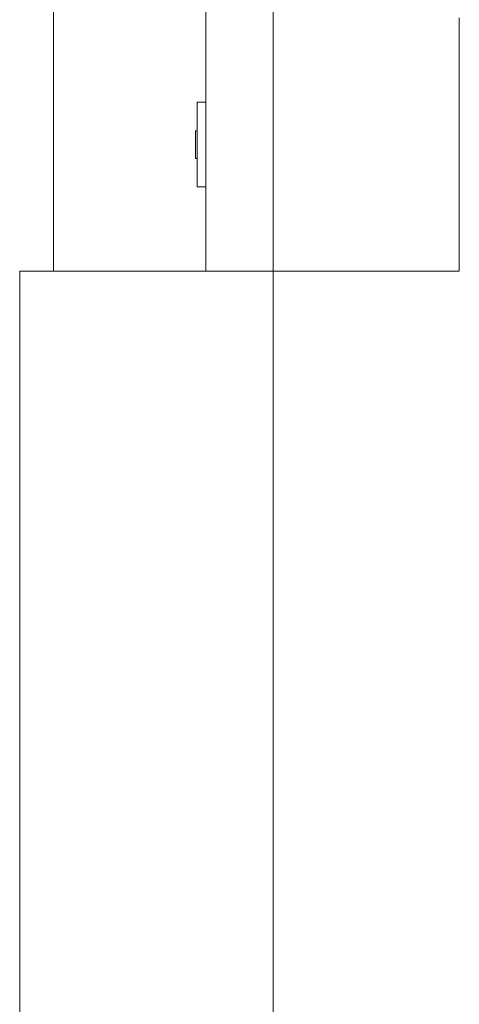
# Model space of a CAD drawing. Header units: millimetres. Extents: x 2 to 902, y -447 to 199.
# Tile 1019 of 1056: x 80.384 to 80.904, y 153.435 to 154.6. Entities that reach past the tile are written whole.
import ezdxf

# ---------------------------------------------------------------- set-up
doc = ezdxf.new("R2010")
doc.units = ezdxf.units.MM
doc.header["$MEASUREMENT"] = 0
for name, color, linetype, lineweight in [('IFC-Elemento construtivo genérico-Contorno', 253, 'Continuous', 5), ('IFC-Laje-Contorno', 134, 'Continuous', 5), ('IFC-Parede padrão-Contorno', 44, 'Continuous', 5)]:
    doc.layers.add(name, color=color, linetype=linetype, lineweight=lineweight)

msp = doc.modelspace()

# ---------------------------------------------------------------- linework, layer by layer
at = {"layer": 'IFC-Elemento construtivo genérico-Contorno', "color": 7, "lineweight": 5}
for p, q in [((80.6038, 154.3024), (80.6038, 156.5024)), ((80.6838, 154.3024), (80.6838, 156.5024)), ((80.6038, 154.598), (80.6038, 154.6024)), ((80.6038, 154.3024), (80.6038, 154.598)), ((80.9038, 154.5935), (80.9038, 154.6024)), ((80.9038, 154.3024), (80.9038, 154.6024)), ((80.9038, 154.3113), (80.9038, 154.6024)), ((80.9038, 154.3024), (80.9038, 154.5935)), ((80.5938, 154.5024), (80.6038, 154.5024)), ((80.5938, 154.4024), (80.5938, 154.5024)), ((80.5938, 154.4024), (80.5938, 154.5024)), ((80.5938, 154.5024), (80.6038, 154.5024)), ((80.5918, 154.4688), (80.5938, 154.4688)), ((80.5918, 154.4686), (80.5918, 154.4688)), ((80.5918, 154.4678), (80.5918, 154.4686)), ((80.5918, 154.4657), (80.5918, 154.4685)), ((80.5918, 154.4685), (80.5938, 154.4685)), ((80.5918, 154.4666), (80.5918, 154.4678)), ((80.5918, 154.465), (80.5918, 154.4666)), ((80.5918, 154.4606), (80.5918, 154.4657)), ((80.5918, 154.463), (80.5918, 154.465)), ((80.5918, 154.4606), (80.5918, 154.463)), ((80.5918, 154.4541), (80.5918, 154.4606)), ((80.5918, 154.458), (80.5918, 154.4606)), ((80.5918, 154.4552), (80.5918, 154.458)), ((80.5918, 154.4524), (80.5918, 154.4552)), ((80.5918, 154.4473), (80.5918, 154.4541)), ((80.5918, 154.4495), (80.5918, 154.4524)), ((80.5918, 154.4468), (80.5918, 154.4495)), ((80.5918, 154.4414), (80.5918, 154.4473)), ((80.5918, 154.4441), (80.5918, 154.4468)), ((80.5918, 154.4418), (80.5918, 154.4441)), ((80.5918, 154.4398), (80.5918, 154.4418)), ((80.5918, 154.4373), (80.5918, 154.4414)), ((80.5918, 154.4381), (80.5918, 154.4398)), ((80.5918, 154.4369), (80.5918, 154.4381)), ((80.5918, 154.4359), (80.5918, 154.4373)), ((80.5918, 154.4362), (80.5918, 154.4369)), ((80.5918, 154.4359), (80.5918, 154.4362)), ((80.5918, 154.4359), (80.5938, 154.4359)), ((80.5918, 154.4359), (80.5938, 154.4359)), ((80.5938, 154.4024), (80.6038, 154.4024)), ((80.5938, 154.4024), (80.6038, 154.4024)), ((80.6038, 154.3024), (80.6838, 154.3024)), ((80.6826, 154.3024), (80.8949, 154.3024)), ((80.6838, 154.3024), (80.687, 154.3024)), ((80.6838, 154.3024), (80.9038, 154.3024)), ((80.687, 154.3024), (80.9038, 154.3024)), ((80.8949, 154.3024), (80.9038, 154.3024)), ((80.9038, 154.3024), (80.9038, 154.3113))]:
    msp.add_line(p, q, dxfattribs=at)
at = {"layer": 'IFC-Laje-Contorno', "color": 7, "lineweight": 5}
msp.add_line((80.6838, 153.2226), (80.6838, 154.3024), dxfattribs=at)
at = {"layer": 'IFC-Parede padrão-Contorno', "color": 7, "lineweight": 5}
for p, q in [((80.4238, 154.3024), (80.4238, 156.5024)), ((80.6838, 153.1826), (80.6838, 156.2026)), ((80.3838, 154.3024), (80.4153, 154.3024)), ((80.3838, 153.6032), (80.3838, 154.3024)), ((80.4153, 154.3024), (80.6838, 154.3024)), ((80.6838, 153.6032), (80.6838, 154.3024)), ((80.3838, 153.1826), (80.3838, 153.6032)), ((80.6838, 153.1826), (80.6838, 153.6032))]:
    msp.add_line(p, q, dxfattribs=at)

doc.saveas('drawing.dxf')
